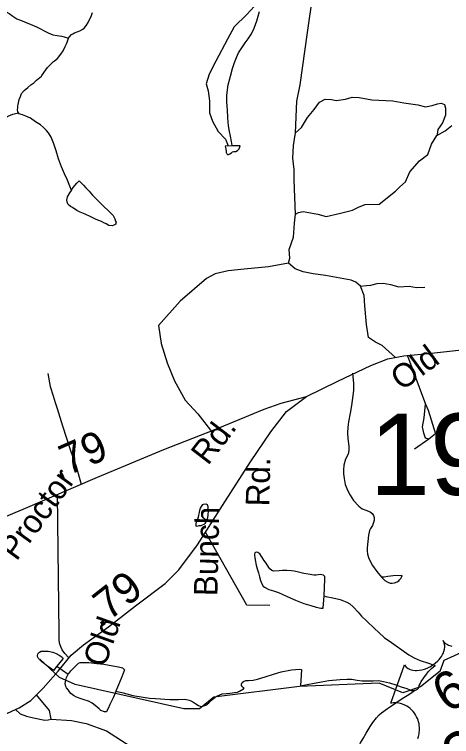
# Model space of a CAD drawing. Extents: x 2001466 to 31450019, y -30647475 to 847247.
# Drawn here: x 2179202 to 2182723, y 755417 to 761240 of the extents above; entities that cross this region are included whole.
import ezdxf

# ---------------------------------------------------------------- set-up
doc = ezdxf.new("R2010")
doc.units = 0
for name, color, linetype in [('Exist Hydrographic Creek Single Shore', 7, 'Continuous'), ('Exist Hydrographic Misc Water Feature', 7, 'Continuous'), ('Exist Road Non-System Type 51', 7, 'Continuous'), ('Exist Road Primary US Shield CELL', 7, 'Continuous'), ('Exist Road Primary US Shield Number Label', 7, 'Continuous'), ('Exist Road Secondary Mileage Hundredths English Label', 7, 'Continuous'), ('Exist Road Secondary Structure Standard Bridge Number Label', 7, 'Continuous'), ('Exist Road Secondary Type 51 Attributed', 7, 'Continuous'), ('Exist Road Secondary Type 51 Label', 7, 'Continuous')]:
    doc.layers.add(name, color=color, linetype=linetype)

msp = doc.modelspace()

# ---------------------------------------------------------------- linework, layer by layer
at = {"layer": 'Exist Hydrographic Creek Single Shore'}
for points in [[(2182631, 755942.7), (2182664, 756033.8), (2182831.2, 756109.1)], [(2182631, 755942.7), (2182474.1, 755817.9), (2182332, 755768.3), (2182140.1, 755847.7), (2181499.1, 755821.5), (2180808.1, 755734), (2180692, 755641.2), (2180567.1, 755640.5), (2179691.1, 755835.6), (2179566.1, 755894), (2179407.1, 756041.6)]]:
    msp.add_lwpolyline(points, dxfattribs=at)
at = {"layer": 'Exist Hydrographic Misc Water Feature'}
msp.add_line((2179543.5, 755983), (2179635.8, 755919.5), dxfattribs=at)
for points in [[(2179000.1, 761330.1), (2179013.9, 761326.4), (2179037.8, 761314.7), (2179080.1, 761292.9), (2179118, 761273), (2179160.5, 761247.1), (2179188.1, 761227.5), (2179222.8, 761205.6), (2179250.5, 761193.7), (2179284.3, 761180), (2179328.6, 761162), (2179381.1, 761140.3), (2179474.8, 761090.8), (2179511.3, 761075.2), (2179547, 761069.4), (2179582.9, 761063.6), (2179603.2, 761059.7), (2179637.2, 761048)], [(2179637.2, 761048), (2179645.2, 761059.8), (2179663, 761078.2), (2179672.9, 761084), (2179687, 761092), (2179706.7, 761100.4), (2179728.9, 761108.4), (2179753.1, 761120.6), (2179765, 761130.6), (2179782.6, 761152.6), (2179796.5, 761174.9), (2179808, 761198.6), (2179820.1, 761224.8), (2179830.2, 761254.9)], [(2180957.5, 760179.5), (2180957.3, 760183.6), (2180949.5, 760215.6), (2180941.5, 760259.5), (2180935.2, 760295.3), (2180926.6, 760341.2), (2180920.4, 760405.5), (2180918, 760473.1), (2180915.7, 760495.4), (2180913.7, 760541.2), (2180913, 760589.1), (2180924.5, 760673.4), (2180942.6, 760743.2), (2180958.2, 760803.4), (2180975.8, 760853.4), (2180991.6, 760891.6), (2181007.2, 760929.8), (2181033, 760969.7), (2181061.3, 761012.1), (2181085.1, 761042.2), (2181112.4, 761084.3), (2181134.1, 761130.5), (2181154, 761188.3), (2181177.4, 761262.7)], [(2179234.9, 760446), (2179228.3, 760455.9), (2179226.3, 760471.6), (2179228.7, 760487.9), (2179230.4, 760503.9), (2179232, 760513.8), (2179240, 760553.9), (2179250.1, 760578), (2179259.9, 760602.1), (2179281.6, 760627.9), (2179309.7, 760650.1), (2179335.4, 760672.2), (2179359.4, 760688.4), (2179381.3, 760710.7), (2179419, 760742.7), (2179422.9, 760748.6), (2179454.9, 760792.9), (2179468.7, 760811.1), (2179516.2, 760859.4), (2179524.4, 760865.5), (2179550.3, 760885.5), (2179575.9, 760919.8), (2179593.7, 760947.9), (2179611.8, 760981.7), (2179621.8, 761003.7), (2179627.6, 761017.8), (2179637.2, 761048)], [(2179047.5, 760366.9), (2179067, 760376.9), (2179079.1, 760381.1), (2179115.4, 760399.2), (2179156.8, 760421.3), (2179189, 760435.5), (2179199, 760439.6), (2179234.9, 760446)], [(2179662, 759820.4), (2179658.1, 759828.3), (2179644, 759868.2), (2179629.4, 759904.1), (2179605, 759954), (2179580.8, 760010), (2179557, 760075.6), (2179538.4, 760139.7), (2179520.3, 760197.6), (2179497.8, 760251.3), (2179477.5, 760285.2), (2179459.6, 760304.9), (2179437.3, 760329), (2179413.3, 760348.9), (2179373.1, 760374.8), (2179332.9, 760402.4), (2179294.8, 760420.3), (2179267.1, 760429.8), (2179248.8, 760435.8), (2179240.6, 760439.9), (2179234.9, 760446)], [(2180957.5, 760179.5), (2180899.3, 760177.4), (2180903.8, 760155.2), (2180907.9, 760131.5), (2180908.1, 760125.4), (2180910, 760121.4), (2180912, 760117.5), (2180915.9, 760113.6), (2180919.8, 760111.4), (2180927.8, 760111.4), (2180937.9, 760115.6), (2180950, 760123.5), (2180959.8, 760131.8), (2180969.8, 760133.5), (2180986, 760135.9), (2180999.8, 760141.9), (2181011.9, 760155.9), (2181017.4, 760172.1), (2181019.7, 760179.9), (2180957.5, 760179.5)], [(2179662, 759820.4), (2179668.2, 759832.5), (2179689.9, 759860.4), (2179705.9, 759880.7), (2179723.3, 759898.8), (2179759.8, 759862.8), (2179777.9, 759843.1), (2179804.3, 759815.2), (2179832, 759783.3), (2179854.2, 759757.7), (2179886.8, 759725.6), (2179924.9, 759689.8), (2179956.9, 759660.2), (2179979.2, 759638.2), (2179997.1, 759618.5), (2180011, 759592.4), (2180017.6, 759572.4), (2180021.3, 759564.5), (2180019.4, 759558.7), (2180019.4, 759548.5), (2180003.6, 759540.4), (2179989.5, 759536.4), (2179963.9, 759538.3), (2179941.5, 759550.2), (2179921.6, 759560.1), (2179903.2, 759569.8), (2179861.1, 759587.5), (2179817.2, 759607.5), (2179771.1, 759629.1), (2179733, 759645), (2179705.1, 759658.9), (2179668.8, 759682.7), (2179653, 759692.4), (2179634.7, 759708.5), (2179630.4, 759718.5), (2179624.7, 759742.1), (2179630.2, 759768.4), (2179648.5, 759800.6), (2179662, 759820.4)], [(2180684.8, 757183.2), (2180688.1, 757201), (2180692.2, 757223), (2180696.5, 757241.1), (2180702, 757259.3), (2180707.8, 757271), (2180714.3, 757279.3), (2180719.9, 757287.4), (2180725.6, 757291.4), (2180743.9, 757293.5), (2180753.9, 757287.6), (2180760.1, 757273.2), (2180759.9, 757259.5), (2180762.1, 757237.7), (2180760.3, 757205.5), (2180756.6, 757181.3), (2180750.8, 757161.5), (2180744.7, 757147.4), (2180735.1, 757135.5), (2180726.9, 757127.4), (2180714.8, 757121.1), (2180704.7, 757117.3), (2180688.7, 757115.3), (2180674.8, 757110.9), (2180667, 757112.9), (2180667, 757117), (2180666.8, 757131.2), (2180669, 757145), (2180674.6, 757160.8), (2180678.3, 757175.3), (2180684.8, 757183.2)], [(2181695.9, 756550.9), (2181703.1, 756686.9), (2181702.9, 756695.1), (2181702.7, 756706.9), (2181697, 756713), (2181690.6, 756718.8), (2181665, 756722.7), (2181632.8, 756718.7), (2181612.9, 756718.4), (2181568.6, 756726.3), (2181532.7, 756732.2), (2181490.9, 756741.7), (2181454.8, 756749.6), (2181432.9, 756753.3), (2181396.8, 756755.2), (2181362.7, 756755), (2181334.6, 756752.8), (2181292.6, 756750.6), (2181275, 756756.5), (2181260.8, 756768.4), (2181250.6, 756780.5), (2181230.3, 756814.4), (2181212.4, 756840.2), (2181194.2, 756866.1), (2181192.3, 756870), (2181178.2, 756890), (2181161.8, 756901.8), (2181148.2, 756903.9), (2181140, 756897.8), (2181136.1, 756887.8), (2181136.1, 756877.7), (2181138.4, 756859.9), (2181142.1, 756841.9), (2181150.3, 756799.7), (2181158.7, 756770), (2181166.9, 756737.9), (2181175.3, 756703.9), (2181183.3, 756676.2), (2181191.3, 756652.3), (2181205.4, 756630.3), (2181217.3, 756620.4), (2181251.4, 756602.7), (2181289.5, 756590.9), (2181329.7, 756577.1), (2181363.7, 756563), (2181397.8, 756545.2), (2181466.1, 756515.5), (2181533.9, 756490.2), (2181588.5, 756472.3), (2181634, 756460.5), (2181670.1, 756453), (2181688.5, 756453.1), (2181695.9, 756550.9)], [(2181695.9, 756550.9), (2181711.9, 756544.8), (2181765.9, 756535.5), (2181825.7, 756521.6), (2181879.9, 756500), (2181904.3, 756488.2), (2181930.1, 756462.4), (2181972.1, 756418.7), (2181998.6, 756388.7), (2182038.8, 756349), (2182105, 756285.4), (2182135.4, 756257.7), (2182183.8, 756213.9), (2182221.5, 756187.9), (2182380, 756075.2), (2182422.2, 756051.3), (2182470, 756029.5), (2182536.6, 756008.1), (2182576.2, 755996), (2182590.6, 755990.2)], [(2179543.5, 755983), (2179517.9, 755948.8), (2179499.8, 755962.8), (2179471.7, 755982.5), (2179445.7, 756002.2), (2179423.5, 756020.2), (2179403.2, 756038.3), (2179397.3, 756046.1), (2179393.2, 756051.9), (2179389.3, 756062.2), (2179389.3, 756070), (2179390.9, 756082.3), (2179397.3, 756092.3), (2179405.1, 756098), (2179417.2, 756104.3), (2179431.1, 756106.3), (2179453.3, 756106.5), (2179475, 756104.5), (2179511.1, 756097), (2179537.1, 756087), (2179562.8, 756073), (2179575.1, 756065.4), (2179589.2, 756053.1), (2179591.1, 756049.2), (2179591.5, 756043.1), (2179543.5, 755983)], [(2179635.8, 755919.5), (2179640.3, 755925.4), (2179655.9, 755945.7), (2179681.5, 755971.9), (2179701.4, 755992), (2179717.8, 756008.2), (2179731.5, 756014.2), (2179761.3, 756014.2), (2179801.5, 756012.6), (2179865, 756004.9), (2179921.6, 755999.2), (2179995.6, 755987.7), (2180041.6, 755979.9), (2180073.6, 755970.2), (2180089.6, 755954), (2180082, 755934), (2180062.1, 755883.9), (2180032.5, 755813.7), (2180018.8, 755781.7)], [(2181053.9, 755809.5), (2181043.9, 755813.4), (2181038.3, 755817.5), (2181030.1, 755829.3), (2181030.1, 755839.5), (2181035.9, 755851.6), (2181047.8, 755859.5), (2181065.8, 755867.7), (2181087.7, 755869.7), (2181125.5, 755872.1), (2181159.7, 755880.3), (2181221.2, 755898.6), (2181289.1, 755920.8), (2181351.4, 755939.3), (2181433.1, 755955.8), (2181497.2, 755959.9), (2181515.1, 755958), (2181505.8, 755825.9)], [(2182427.8, 755791.3), (2182431.7, 755791.5), (2182449.5, 755799.3), (2182453.6, 755803.6), (2182459.8, 755811.6), (2182463.6, 755827.6), (2182469.8, 755841.7), (2182479.2, 755859.8), (2182521.1, 755919.9), (2182538.7, 755942), (2182562.7, 755966), (2182590.6, 755990.2)], [(2180018.8, 755781.7), (2180012.7, 755765.6), (2179996.9, 755729.5), (2179971.2, 755675.4), (2179957.5, 755643.4), (2179947.5, 755623.4), (2179943.6, 755615.4), (2179927.8, 755615.4), (2179899.5, 755627), (2179883.7, 755641.1), (2179851.3, 755666.7), (2179827.5, 755686.5), (2179799, 755702.6), (2179765, 755712.2), (2179731.3, 755724.2), (2179701, 755734.1), (2179677, 755747.8), (2179657.1, 755763.8), (2179646.6, 755777.5), (2179636.8, 755789.6), (2179622.7, 755809.6), (2179616.5, 755821.5), (2179610.3, 755843.5), (2179616.3, 755871.4), (2179622.2, 755893.6), (2179630, 755909.5), (2179635.8, 755919.5)], [(2181505.8, 755825.9), (2181533.7, 755832.3), (2181573.7, 755840.4), (2181603.9, 755844.8), (2181675.4, 755859.1), (2181735.3, 755869.6), (2181825.5, 755877.8), (2181881.3, 755880.4), (2181917.2, 755878.6), (2181963.7, 755872.7), (2182003.5, 755866.7), (2182049.6, 755865), (2182091.1, 755867.3), (2182135.4, 755867.9), (2182175.1, 755861.9), (2182223.5, 755850.1), (2182273.6, 755834.4), (2182317.6, 755818.9), (2182363.8, 755803), (2182387.8, 755793.2), (2182397.8, 755789.3), (2182405.8, 755787.3), (2182427.8, 755791.3)], [(2180018.8, 755781.7), (2180076.8, 755768.1), (2180108.6, 755760.5), (2180156.8, 755748.7), (2180238.8, 755733.1), (2180290.5, 755727.3), (2180338.9, 755723.7), (2180379.1, 755720), (2180412.7, 755718.1), (2180452.7, 755716.2), (2180490.6, 755716.5), (2180524.7, 755716.6), (2180572.9, 755717.1), (2180589.1, 755715), (2180608.7, 755711.3), (2180622.7, 755705.1), (2180638.7, 755697.4), (2180662.9, 755681.6), (2180685.2, 755667.6), (2180699.2, 755661.5), (2180711.1, 755659.7), (2180727.1, 755663.7), (2180743.1, 755669.8), (2180768.9, 755689.9), (2180802.7, 755722.1), (2180820.4, 755734.4), (2180838.6, 755744.2), (2180876.7, 755760.8), (2180910.4, 755764.6), (2180938.1, 755766.9), (2180974.6, 755771.2), (2181000.2, 755775.4), (2181016, 755783.5), (2181046.3, 755801.7), (2181053.9, 755809.5)], [(2181980.5, 755351), (2181990, 755367), (2182012.3, 755401), (2182035.9, 755443.2), (2182067.3, 755497.3), (2182089.2, 755531.3), (2182119, 755567.8), (2182140.9, 755592), (2182158.9, 755608), (2182206.7, 755642.1), (2182240.6, 755664.2), (2182282.2, 755694.4), (2182326.3, 755724.7), (2182351.9, 755739), (2182377.9, 755755), (2182405.8, 755773.5), (2182427.8, 755791.3)]]:
    msp.add_lwpolyline(points, dxfattribs=at)
at = {"layer": 'Exist Road Non-System Type 51'}
for p, q in [((2182368.1, 758488.1), (2182512.9, 758096)), ((2182541.3, 757814.1), (2182425, 757735))]:
    msp.add_line(p, q, dxfattribs=at)
for points in [[(2181465.6, 760284.7), (2181477.1, 760540.2), (2181502.7, 760672.2), (2181563.7, 761094), (2181607.1, 761395.9)], [(2181134, 761303.3), (2181074.9, 761238.3), (2180972.5, 761139.7), (2180917.3, 761041.2), (2180824.7, 760863.4), (2180769.6, 760758.9), (2180747.9, 760680.1), (2180763.7, 760624.9), (2180773.5, 760542.1), (2180773.5, 760445.6), (2180797.2, 760380.5), (2180842.5, 760295.8), (2180903.5, 760234.7), (2180923.2, 760179.5)], [(2181466.3, 759630.3), (2181455.8, 759902.4), (2181455.8, 759989.1), (2181445.9, 760079.8), (2181449.9, 760184.2), (2181465.6, 760284.7), (2181514.9, 760327.3), (2181562.2, 760410.1), (2181615.3, 760473.2), (2181660.6, 760532.3), (2181704, 760555.9), (2181755.2, 760554), (2181794.6, 760546.1), (2181869.4, 760557.9), (2181922.6, 760571.7), (2181979.7, 760569.7), (2182082.1, 760552), (2182251.5, 760544.1), (2182338.2, 760528.3), (2182451.2, 760510.6), (2182512.3, 760494.8), (2182567.4, 760506.7), (2182608.8, 760518.5), (2182640.3, 760524.4), (2182665.9, 760514.5), (2182675.8, 760485), (2182675.8, 760427.8), (2182650.1, 760366.7), (2182612.7, 760311.5), (2182606.8, 760274.1), (2182605.1, 760262.6)], [(2181409.5, 759233.5), (2181420.4, 759275.1), (2181413.9, 759344.1), (2181451, 759444.6), (2181457.5, 759556), (2181466.3, 759630.3), (2181490.3, 759643.4), (2181527.4, 759650), (2181645.3, 759628.1), (2181713, 759610.6), (2181828.7, 759636.8), (2181925.6, 759660.9), (2181980.2, 759689.3), (2182028.3, 759706.8), (2182139.6, 759711.1), (2182270.6, 759813.8), (2182305.5, 759848.8), (2182353.6, 759890.3), (2182386.3, 759971.1), (2182463.8, 760060.5), (2182533, 760111.8), (2182561.4, 760194.8), (2182605.1, 760262.6), (2182670.6, 760301.9), (2182725.2, 760345.6)], [(2181409.5, 759233.5), (2181248, 759205.1), (2181051.5, 759185.5), (2180924.8, 759172.4), (2180820, 759148.3), (2180750.2, 759111.2), (2180536.2, 758927.7), (2180361.6, 758731.1), (2180384.1, 758586.1), (2180432.6, 758430.9), (2180490.7, 758285.4), (2180578, 758130.2), (2180679.8, 758018.7), (2180801, 757863.5)], [(2181990.3, 759047.8), (2181953.2, 759080.6), (2181913.9, 759095.9), (2181708.6, 759135.2), (2181608.2, 759148.3), (2181527.4, 759163.6), (2181464.1, 759187.7), (2181409.5, 759233.5)], [(2181990.3, 759047.8), (2182035.9, 759054.7), (2182073.6, 759056.8), (2182123.8, 759069.4), (2182172, 759073.5), (2182230.6, 759063.1), (2182297.7, 759044.2), (2182381.4, 759048.4), (2182442.2, 759037.9), (2182507.1, 759040)], [(2182272.5, 758474.1), (2182163.6, 758571), (2182111.3, 758596.1), (2182054.7, 758635.5), (2182038, 758740.3), (2182025.4, 758889.1), (2182019.1, 758972.9), (2181990.3, 759047.8)], [(2179471, 758344.6), (2179491.1, 758240.4), (2179514.8, 758165.5), (2179529.5, 758110.6), (2179545.9, 758061.3), (2179589.8, 757922.3), (2179653.7, 757723.1), (2179699.4, 757593.3), (2179740.6, 757451)], [(2181924.3, 758347.1), (2181932.4, 758262.8), (2181932.4, 758206.6), (2181918.3, 758086.1), (2181906.3, 758023.8), (2181894.2, 757953.5), (2181888.2, 757911.3), (2181886.2, 757867.2), (2181888.2, 757821), (2181896.2, 757758.7), (2181896.2, 757724.6), (2181890.2, 757694.5), (2181868.1, 757652.3), (2181854.8, 757605), (2181851.7, 757566.7), (2181851.7, 757534.4), (2181857.8, 757497.6), (2181867.1, 757450.1), (2181887, 757399.4), (2181907, 757362.6), (2181933.1, 757321.2), (2181976.1, 757273.6), (2182003.7, 757252.1), (2182032.9, 757241.4), (2182066.7, 757227.6), (2182085.1, 757215.3), (2182095.4, 757199), (2182098.7, 757183.4), (2182098.7, 757160.6), (2182094.8, 757141.7), (2182085.6, 757118.9), (2182071.3, 757094.1), (2182062.8, 757078.4), (2182058.9, 757064.7), (2182054.3, 757040), (2182042.6, 756937.9), (2182042.6, 756913.2), (2182046.5, 756888.4), (2182056.9, 756853.8), (2182085.6, 756796.5), (2182122.2, 756746.9), (2182158.7, 756702.6)], [(2182514, 757824), (2182499.8, 757864.4), (2182490, 757914.6), (2182502, 757986.7), (2182512.9, 758096)], [(2182512.9, 758096), (2182533.7, 758047.9), (2182594.8, 757858.9)], [(2182594.8, 757858.9), (2182541.3, 757814.1), (2182514, 757824)], [(2179641.5, 756051.1), (2179607.6, 756085.7), (2179587.4, 756115.7), (2179577.8, 756135.9), (2179568.1, 756162.1), (2179563.2, 756192.2), (2179563.1, 756220.2), (2179563.6, 756254.2), (2179548.3, 757368.2)], [(2181259, 756473.2), (2181074.9, 756474.9), (2180741.6, 757064.8)], [(2182324.4, 756716.6), (2182252.8, 756712.8), (2182209.9, 756707.1), (2182180.3, 756703.2), (2182158.7, 756702.6)], [(2182158.7, 756702.6), (2182185.1, 756675.6), (2182210.9, 756660.9), (2182229, 756654.6), (2182244.8, 756653), (2182263.3, 756655.6), (2182284, 756663.5), (2182297.7, 756671.8), (2182304.9, 756681.7), (2182313.9, 756690.9), (2182319.6, 756701.3), (2182324.4, 756716.6)], [(2179499.4, 755556.6), (2179486, 755626.2), (2179378.8, 755752.7)], [(2179211.2, 755634.9), (2179248.4, 755599.3), (2179300, 755581.3), (2179356, 755567.9), (2179447.9, 755549.9), (2179474.8, 755552.2), (2179499.4, 755556.6)], [(2179499.4, 755556.6), (2179660.8, 755545.4), (2179779.6, 755523), (2179943.2, 755462.5), (2180140.4, 755336.9), (2180355.6, 755157.5), (2180541.6, 755005), (2180608.8, 754924.2), (2180649.1, 754848.4), (2180682.8, 754823.8)]]:
    msp.add_lwpolyline(points, dxfattribs=at)
at = {"layer": 'Exist Road Primary US Shield CELL'}
msp.add_lwpolyline([(2182451.5, 755401.8), (2182456.8, 755417.1), (2182461.7, 755437.4), (2182463.6, 755448.9), (2182465.1, 755464.3), (2182465.4, 755477.9), (2182465, 755489.7), (2182463.7, 755506.6), (2182461.7, 755518.7), (2182457.6, 755536.5), (2182453.7, 755548.4), (2182448, 755563.3), (2182441.9, 755576.8), (2182432.8, 755592.8), (2182424.4, 755605.5), (2182413.3, 755619.6), (2182401.5, 755632.2), (2182390.2, 755642.7), (2182375.8, 755653.8), (2182364.2, 755661.3), (2182346.9, 755670.4), (2182329.3, 755677.9), (2182313, 755682.8), (2182297.3, 755686.4), (2182283.5, 755687.9), (2182270.7, 755688.7), (2182255.5, 755688.5), (2182241.5, 755687.1), (2182233.1, 755685.6), (2182343, 755995.5), (2182349.2, 755986.8), (2182358.1, 755977.5), (2182363.2, 755973), (2182374.8, 755965.5), (2182390.9, 755958.1), (2182410.1, 755953.1), (2182429.8, 755950.5), (2182442.1, 755950.3), (2182461.9, 755951.5), (2182483.2, 755955), (2182505.4, 755961.3), (2182527.1, 755969.4), (2182549.5, 755980.1), (2182570.5, 755992.7), (2182591.9, 756008.3), (2182613.7, 756028.5), (2182623.3, 756038.6), (2182633.4, 756051), (2182642.2, 756063.3), (2182650.8, 756078.3), (2182657.1, 756091.6), (2182661.6, 756102.6), (2182666.3, 756120.9), (2182668.4, 756138.1), (2182668.2, 756147), (2182667.7, 756155.3), (2182664.1, 756171.3), (2182661.8, 756177.9), (2182655.2, 756190.5), (2182662.2, 756180.9), (2182667.2, 756175.2), (2182672.7, 756170), (2182679.4, 756165.1), (2182689.8, 756158.7), (2182699.8, 756154.1), (2182716.7, 756148.7), (2182726.3, 756146.8)], dxfattribs=at)
at = {"layer": 'Exist Road Secondary Type 51 Attributed'}
for points in [[(2181554, 758158.6), (2181808.2, 758282.1), (2182074, 758409.9), (2182209, 758462.2), (2182339.4, 758486.3), (2182561.9, 758508.2), (2183023.1, 758560.7), (2183382, 758585.8), (2183811, 758594.2), (2183980.5, 758602.6), (2184114.5, 758638.2), (2184334.2, 758721.9), (2184990.3, 758983.7), (2185293.7, 759115.6), (2185346.1, 759130.3)], [(2177942.9, 756721.9), (2178154.3, 756803.6), (2178646.1, 756990), (2179272.9, 757249.7), (2179871.4, 757507.3), (2180406.1, 757731.4), (2180810, 757890.5), (2181213.9, 758058.1), (2181349.9, 758106.2), (2181554, 758158.6)], [(2178408.5, 755546), (2178615.7, 755547.1), (2178956.9, 755563.8), (2179118, 755593.1), (2179239.4, 755647.6), (2179333.5, 755708.3), (2179434, 755806.7), (2179554.3, 755942.9), (2179659, 756072.7), (2179757.3, 756156.5), (2179960.3, 756301), (2180178, 756470.6), (2180417.6, 756650.7), (2180526.4, 756761.7), (2180677.1, 756962.8), (2180877, 757279), (2181105.1, 757630.8), (2181267.3, 757873.8), (2181394.9, 758039.2), (2181554, 758158.6)]]:
    msp.add_lwpolyline(points, dxfattribs=at)

# ---------------------------------------------------------------- texts
at = {"layer": 'Exist Road Primary US Shield Number Label'}
for s, height, p in [('64', 310, (2182693.7, 755598.2)), ('264', 360, (2182795.2, 755060.8))]:
    msp.add_text(s, height=height, rotation=31.91803, dxfattribs=at).set_placement(p)
at = {"layer": 'Exist Road Secondary Mileage Hundredths English Label'}
for rotation, p in [(23.69793, (2179549.6, 757481.2)), (38.31227, (2179890.5, 756287.2))]:
    msp.add_text('.79', height=250, rotation=rotation, dxfattribs=at).set_placement(p)
at = {"layer": 'Exist Road Secondary Structure Standard Bridge Number Label'}
msp.add_text('192', height=656.17, dxfattribs=at).set_placement((2182062.8, 757365.3))
at = {"layer": 'Exist Road Secondary Type 51 Label'}
for s, rotation, p in [('Old', 36.29797, (2182321.7, 758199.9)), ('Rd.', 52.43259, (2180760.5, 757596.5)), ('Rd.', 88.66432, (2181254.9, 757271.2)), ('Proctor', 54.05691, (2179219.3, 756825.3)), ('Bunch', 88.66432, (2180836.9, 756547.2)), ('Old', 70.23031, (2179928.1, 755965.3))]:
    msp.add_text(s, height=190, rotation=rotation, dxfattribs=at).set_placement(p)

doc.saveas('drawing.dxf')
